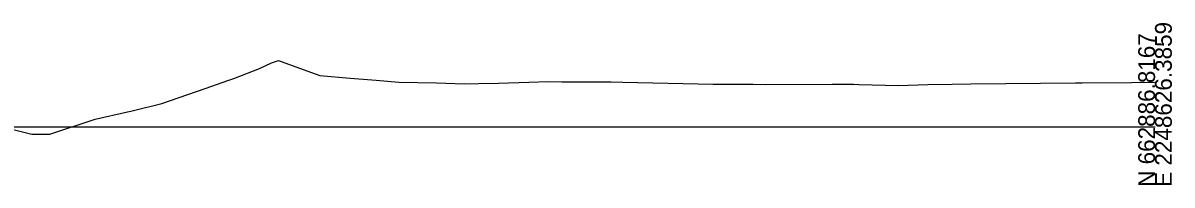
# Model space of a CAD drawing. Extents: x -26 to 2603, y -10 to 9566.
# Drawn here: x 411 to 602.8, y 8990.3 to 9017.3 of the extents above; entities that cross this region are included whole.
import ezdxf

# ---------------------------------------------------------------- set-up
doc = ezdxf.new("R2010")
doc.units = 0
doc.layers.add('Exist Cross Section Cell', color=7, linetype='Continuous')
doc.layers.add('Exist XS Ground Line', color=7, linetype='Continuous')

msp = doc.modelspace()

# ---------------------------------------------------------------- linework, layer by layer
at = {"layer": 'Exist Cross Section Cell'}
msp.add_line((300, 9000), (600, 9000), dxfattribs=at)
at = {"layer": 'Exist XS Ground Line'}
for p, q in [((450.46, 9009.75), (452.48, 9010.66)), ((452.48, 9010.66), (453.63, 9011.08)), ((453.63, 9011.08), (458.98, 9009.11)), ((446.17, 9008.08), (450.46, 9009.75)), ((458.98, 9009.11), (460.54, 9008.55)), ((460.54, 9008.55), (465.59, 9008.11)), ((441.41, 9006.39), (445.34, 9007.77)), ((445.34, 9007.77), (446.17, 9008.08)), ((465.59, 9008.11), (469.97, 9007.77)), ((469.97, 9007.77), (473.73, 9007.47)), ((473.73, 9007.47), (480.01, 9007.34)), ((480.01, 9007.34), (484.62, 9007.18)), ((484.62, 9007.18), (487.04, 9007.2)), ((487.04, 9007.2), (490.38, 9007.28)), ((490.38, 9007.28), (495.45, 9007.46)), ((495.45, 9007.46), (498.72, 9007.57)), ((498.72, 9007.57), (500.96, 9007.51)), ((500.96, 9007.51), (506.58, 9007.51)), ((506.58, 9007.51), (508.65, 9007.49)), ((508.65, 9007.49), (509.21, 9007.5)), ((509.21, 9007.5), (511.13, 9007.44)), ((511.13, 9007.44), (526.22, 9007.09)), ((526.22, 9007.09), (532.9, 9007.12)), ((532.9, 9007.12), (534.9, 9007.07)), ((534.9, 9007.07), (546.1, 9007.14)), ((546.1, 9007.14), (549.64, 9007.1)), ((549.64, 9007.1), (550.52, 9007.06)), ((550.52, 9007.06), (557.14, 9006.89)), ((557.14, 9006.89), (562.09, 9007.03)), ((562.09, 9007.03), (566.12, 9007.12)), ((566.12, 9007.12), (569.25, 9007.18)), ((569.25, 9007.18), (586.73, 9007.33)), ((586.73, 9007.33), (587.82, 9007.33)), ((587.82, 9007.33), (596.1, 9007.41)), ((596.1, 9007.41), (600, 9007.45)), ((434.13, 9003.89), (441.41, 9006.39)), ((393.73, 9003.44), (412.44, 8998.77)), ((428.98, 9002.62), (429.44, 9002.73)), ((429.44, 9002.73), (434.13, 9003.89)), ((415.44, 8998.77), (423.01, 9001.29)), ((423.01, 9001.29), (428.42, 9002.5)), ((428.42, 9002.5), (428.98, 9002.62)), ((412.44, 8998.77), (415.44, 8998.77))]:
    msp.add_line(p, q, dxfattribs=at)

# ---------------------------------------------------------------- texts
at = {"layer": 'Exist Cross Section Cell'}
for s, p in [('E 2248626.3859', (602.8, 8990)), ('N 662886.8167', (600, 8990))]:
    msp.add_text(s, height=2.8, rotation=90, dxfattribs=at).set_placement(p)

doc.saveas('drawing.dxf')
